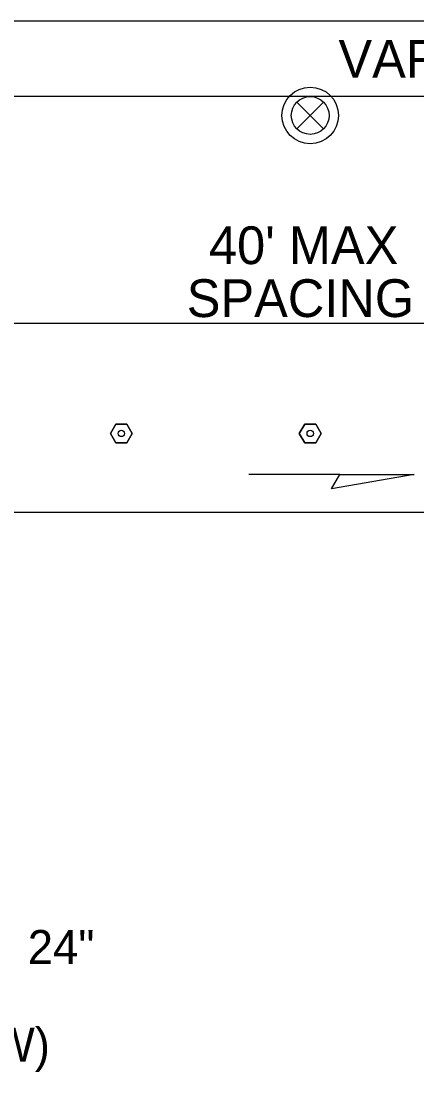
# Model space of a CAD drawing. Extents: x 99958 to 100176, y 99935 to 100011.
# Drawn here: x 100086.751 to 100087.59, y 99943.21 to 99945.436 of the extents above; entities that cross this region are included whole.
import ezdxf

# ---------------------------------------------------------------- set-up
doc = ezdxf.new("R2010")
doc.units = 0
for name, color, linetype in [('RD_ED_ShoulderPavedEdge', 7, 'Continuous'), ('RD_MK_LineEdgeWhite', 7, 'Continuous'), ('RD_MK_LineLane', 7, 'Continuous'), ('TR_SN_ConstructionSigns', 7, 'Continuous'), ('TR_WZ_TrafficSafetyDrum', 7, 'Continuous'), ('TR_WZ_TubularMarker', 7, 'Continuous'), ('TR_WZ_WorkZoneDetails', 7, 'Continuous'), ('TR_WZ_WorkZoneTextCurrent', 7, 'Continuous')]:
    doc.layers.add(name, color=color, linetype=linetype)

msp = doc.modelspace()

# ---------------------------------------------------------------- linework, layer by layer
at = {"layer": 'RD_ED_ShoulderPavedEdge'}
msp.add_line((100080.8283, 99944.3957), (100094.8933, 99944.3957), dxfattribs=at)
at = {"layer": 'RD_MK_LineEdgeWhite'}
msp.add_line((100080.8283, 99944.7957), (100094.8933, 99944.7957), dxfattribs=at)
at = {"layer": 'RD_MK_LineLane'}
msp.add_lwpolyline([(100094.8933, 99945.2757), (100080.8283, 99945.2757)], dxfattribs=at)
at = {"layer": 'TR_WZ_TrafficSafetyDrum'}
for p, q in [((100087.3353, 99945.264), (100087.3919, 99945.2074)), ((100087.3919, 99945.264), (100087.3353, 99945.2074)), ((100087.3353, 99945.264), (100087.3919, 99945.2074)), ((100087.3919, 99945.264), (100087.3353, 99945.2074))]:
    msp.add_line(p, q, dxfattribs=at)
for radius in [0.06, 0.06, 0.06, 0.06, 0.04, 0.04]:
    msp.add_circle((100087.3636, 99945.2357), radius, dxfattribs=at)
at = {"layer": 'TR_WZ_TubularMarker'}
for points in [[(100086.9405, 99944.5624), (100086.9521, 99944.5824), (100086.9752, 99944.5824), (100086.9867, 99944.5624), (100086.9752, 99944.5424), (100086.9521, 99944.5424)], [(100087.3405, 99944.5624), (100087.3521, 99944.5824), (100087.3752, 99944.5824), (100087.3867, 99944.5624), (100087.3752, 99944.5424), (100087.3521, 99944.5424)]]:
    msp.add_lwpolyline(points, close=True, dxfattribs=at)
for points in [[(100086.9521, 99944.5424), (100086.9752, 99944.5424), (100086.9867, 99944.5624), (100086.9752, 99944.5824), (100086.9521, 99944.5824), (100086.9405, 99944.5624), (100086.9521, 99944.5424)], [(100087.3521, 99944.5424), (100087.3752, 99944.5424), (100087.3867, 99944.5624), (100087.3752, 99944.5824), (100087.3521, 99944.5824), (100087.3405, 99944.5624), (100087.3521, 99944.5424)]]:
    msp.add_lwpolyline(points, dxfattribs=at)
for centre in [(100086.9636, 99944.5624), (100087.3636, 99944.5624)]:
    msp.add_circle(centre, 0.00667, dxfattribs=at)
at = {"layer": 'TR_WZ_WorkZoneDetails'}
for p, q in [((100089.4699, 99945.4357), (100086.6573, 99945.4357)), ((100087.4264, 99944.4757), (100087.2335, 99944.4757))]:
    msp.add_line(p, q, dxfattribs=at)
msp.add_lwpolyline([(100087.5836, 99944.4757), (100087.4086, 99944.4449), (100087.4264, 99944.4757)], close=True, dxfattribs=at)

# ---------------------------------------------------------------- texts
at = {"layer": 'TR_SN_ConstructionSigns'}
for s, p in [('24"', (100086.7656, 99943.439)), ('R3-17 (B/W)', (100086.2776, 99943.232))]:
    msp.add_text(s, height=0.072, rotation=360, dxfattribs=at).set_placement(p)
at = {"layer": 'TR_WZ_WorkZoneTextCurrent'}
msp.add_text('VARIES, SEE NOTE 3', height=0.08, rotation=360, dxfattribs=at).set_placement((100087.4234, 99945.3157))
for s, p in [("40' MAX", (100087.1493, 99944.9209)), ('SPACING', (100087.1022, 99944.8089))]:
    msp.add_text(s, height=0.08, dxfattribs=at).set_placement(p)

doc.saveas('drawing.dxf')
